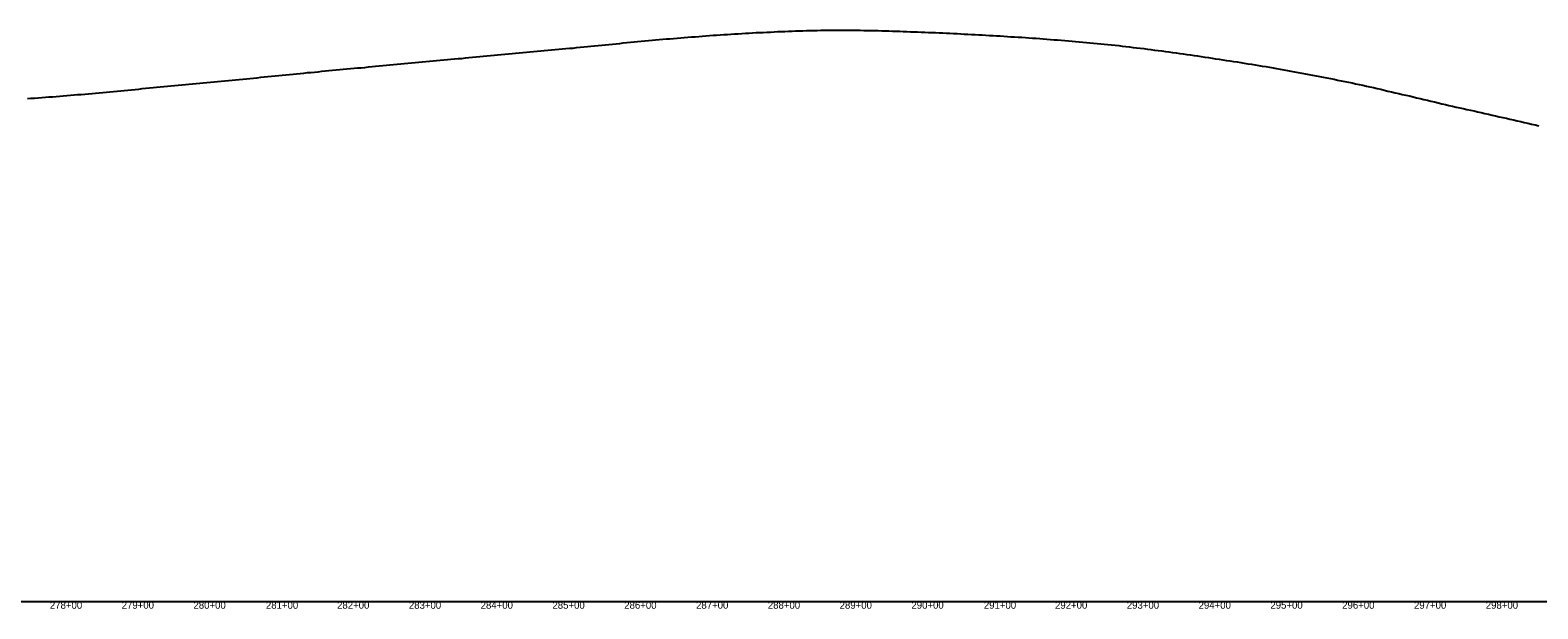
# Model space of a CAD drawing. Extents: x 69 to 2003113, y 512 to 837401.
# Drawn here: x 1906112 to 1908212, y 827953 to 828759 of the extents above; entities that cross this region are included whole.
import ezdxf

# ---------------------------------------------------------------- set-up
doc = ezdxf.new("R2010")
doc.units = 0
for name, color, linetype in [('BR_BORDER LINES', 7, 'Continuous'), ('BR_TEXT', 7, 'Continuous'), ('RD_SHT_ID', 7, 'Continuous')]:
    doc.layers.add(name, color=color, linetype=linetype)

msp = doc.modelspace()

# ---------------------------------------------------------------- linework, layer by layer
at = {"layer": 'BR_BORDER LINES'}
msp.add_line((1878363.1, 827962.8), (1926563.1, 827962.8), dxfattribs=at)
at = {"layer": 'BR_TEXT'}
for points in [[(1906863.1, 828733.3), (1906868.1, 828733.7), (1906873.1, 828734.2), (1906878.1, 828734.7), (1906883.1, 828735.2), (1906888.1, 828735.7), (1906893.1, 828736.2), (1906898.1, 828736.7), (1906903.1, 828737.2), (1906908.1, 828737.7), (1906913.1, 828738.2), (1906918.1, 828738.6), (1906923.1, 828739.2), (1906928.1, 828739.7), (1906933.1, 828740.2), (1906938.1, 828740.7), (1906943.1, 828741.2), (1906948.1, 828741.7), (1906953.1, 828742.1), (1906958.1, 828742.6), (1906963.1, 828743.1), (1906968.1, 828743.6), (1906973.1, 828744.1), (1906978.1, 828744.5), (1906983.1, 828745), (1906988.1, 828745.4), (1906993.1, 828745.8), (1906998.1, 828746.3), (1907003.1, 828746.7), (1907008.1, 828747.1), (1907013.1, 828747.6), (1907018.1, 828748), (1907023.1, 828748.4), (1907028.1, 828748.8), (1907033.1, 828749.2), (1907038.1, 828749.5), (1907043.1, 828749.9), (1907048.1, 828750.3), (1907053.1, 828750.6), (1907058.1, 828751), (1907063.1, 828751.4), (1907068.1, 828751.7), (1907073.1, 828752.1), (1907078.1, 828752.4), (1907083.1, 828752.7), (1907088.1, 828753), (1907093.1, 828753.3), (1907098.1, 828753.6), (1907103.1, 828753.9), (1907108.1, 828754.2), (1907113.1, 828754.5), (1907118.1, 828754.8), (1907123.1, 828755.1), (1907128.1, 828755.3), (1907133.1, 828755.5), (1907138.1, 828755.7), (1907143.1, 828756), (1907148.1, 828756.2), (1907153.1, 828756.5), (1907158.1, 828756.7), (1907163.1, 828756.9), (1907168.1, 828757.1), (1907173.1, 828757.3), (1907178.1, 828757.5), (1907183.1, 828757.6), (1907188.1, 828757.8), (1907193.1, 828757.9), (1907198.1, 828758), (1907203.1, 828758.1), (1907208.1, 828758.3), (1907213.1, 828758.4), (1907218.1, 828758.4), (1907223.1, 828758.5), (1907228.1, 828758.5), (1907233.1, 828758.6), (1907238.1, 828758.6), (1907243.1, 828758.5), (1907248.1, 828758.5), (1907253.1, 828758.5), (1907258.1, 828758.5), (1907263.1, 828758.4), (1907268.1, 828758.4), (1907273.1, 828758.3), (1907278.1, 828758.2), (1907283.1, 828758.1), (1907288.1, 828758), (1907293.1, 828757.9), (1907298.1, 828757.8), (1907303.1, 828757.6), (1907308.1, 828757.5), (1907313.1, 828757.4), (1907318.1, 828757.2), (1907323.1, 828757), (1907328.1, 828756.8), (1907333.1, 828756.6), (1907338.1, 828756.4), (1907343.1, 828756.2), (1907348.1, 828756.1), (1907353.1, 828755.9), (1907358.1, 828755.7), (1907363.1, 828755.5)], [(1907363.1, 828755.5), (1907368.1, 828755.3), (1907373.1, 828755.1), (1907378.1, 828754.9), (1907383.1, 828754.7), (1907388.1, 828754.5), (1907393.1, 828754.2), (1907398.1, 828753.9), (1907403.1, 828753.7), (1907408.1, 828753.5), (1907413.1, 828753.2), (1907418.1, 828752.9), (1907423.1, 828752.7), (1907428.1, 828752.4), (1907433.1, 828752.2), (1907438.1, 828751.9), (1907443.1, 828751.6), (1907448.1, 828751.3), (1907453.1, 828751.1), (1907458.1, 828750.8), (1907463.1, 828750.5), (1907468.1, 828750.2), (1907473.1, 828749.8), (1907478.1, 828749.5), (1907483.1, 828749.2), (1907488.1, 828748.9), (1907493.1, 828748.6), (1907498.1, 828748.3), (1907503.1, 828748), (1907508.1, 828747.6), (1907513.1, 828747.2), (1907518.1, 828746.9), (1907523.1, 828746.5), (1907528.1, 828746.1), (1907533.1, 828745.7), (1907538.1, 828745.3), (1907543.1, 828745), (1907548.1, 828744.5), (1907553.1, 828744.1), (1907558.1, 828743.6), (1907563.1, 828743.2), (1907568.1, 828742.8), (1907573.1, 828742.3), (1907578.1, 828741.9), (1907583.1, 828741.5), (1907588.1, 828741), (1907593.1, 828740.6), (1907598.1, 828740.1), (1907603.1, 828739.6), (1907608.1, 828739.1), (1907613.1, 828738.6), (1907618.1, 828738.1), (1907623.1, 828737.6), (1907628.1, 828737.1), (1907633.1, 828736.5), (1907638.1, 828735.8), (1907643.1, 828735.2), (1907648.1, 828734.6), (1907653.1, 828734.1), (1907658.1, 828733.6), (1907663.1, 828732.9), (1907668.1, 828732.3), (1907673.1, 828731.6), (1907678.1, 828730.9), (1907683.1, 828730.2), (1907688.1, 828729.6), (1907693.1, 828728.9), (1907698.1, 828728.3), (1907703.1, 828727.5), (1907708.1, 828726.9), (1907713.1, 828726.2), (1907718.1, 828725.5), (1907723.1, 828724.8), (1907728.1, 828724), (1907733.1, 828723.3), (1907738.1, 828722.6), (1907743.1, 828721.9), (1907748.1, 828721.1), (1907753.1, 828720.4), (1907758.1, 828719.6), (1907763.1, 828718.8), (1907768.1, 828718.1), (1907773.1, 828717.3), (1907778.1, 828716.5), (1907783.1, 828715.8), (1907788.1, 828715.1), (1907793.1, 828714.3), (1907798.1, 828713.6), (1907803.1, 828712.8), (1907808.1, 828711.9), (1907813.1, 828711), (1907818.1, 828710.3), (1907823.1, 828709.5), (1907828.1, 828708.6), (1907833.1, 828707.8), (1907838.1, 828707), (1907843.1, 828706.1), (1907848.1, 828705.2), (1907853.1, 828704.2), (1907858.1, 828703.4), (1907863.1, 828702.5)], [(1906363.1, 828686.1), (1906368.1, 828686.6), (1906373.1, 828687.1), (1906378.1, 828687.5), (1906383.1, 828688), (1906388.1, 828688.4), (1906393.1, 828688.9), (1906398.1, 828689.4), (1906403.1, 828689.9), (1906408.1, 828690.4), (1906413.1, 828690.9), (1906418.1, 828691.3), (1906423.1, 828691.9), (1906428.1, 828692.4), (1906433.1, 828692.9), (1906438.1, 828693.4), (1906443.1, 828693.9), (1906448.1, 828694.3), (1906453.1, 828694.8), (1906458.1, 828695.3), (1906463.1, 828695.8), (1906468.1, 828696.4), (1906473.1, 828696.9), (1906478.1, 828697.4), (1906483.1, 828697.9), (1906488.1, 828698.4), (1906493.1, 828698.9), (1906498.1, 828699.4), (1906503.1, 828699.8), (1906508.1, 828700.2), (1906513.1, 828700.7), (1906518.1, 828701.3), (1906523.1, 828701.8), (1906528.1, 828702.3), (1906533.1, 828702.7), (1906538.1, 828703.2), (1906543.1, 828703.7), (1906548.1, 828704.2), (1906553.1, 828704.7), (1906558.1, 828705.2), (1906563.1, 828705.6), (1906568.1, 828705.9), (1906573.1, 828706.3), (1906578.1, 828706.8), (1906583.1, 828707.4), (1906588.1, 828707.8), (1906593.1, 828708.3), (1906598.1, 828708.7), (1906603.1, 828709.2), (1906608.1, 828709.7), (1906613.1, 828710.2), (1906618.1, 828710.7), (1906623.1, 828711.1), (1906628.1, 828711.5), (1906633.1, 828712), (1906638.1, 828712.4), (1906643.1, 828712.9), (1906648.1, 828713.4), (1906653.1, 828713.9), (1906658.1, 828714.3), (1906663.1, 828714.8), (1906668.1, 828715.3), (1906673.1, 828715.8), (1906678.1, 828716.2), (1906683.1, 828716.7), (1906688.1, 828717.1), (1906693.1, 828717.6), (1906698.1, 828718), (1906703.1, 828718.5), (1906708.1, 828718.9), (1906713.1, 828719.3), (1906718.1, 828719.9), (1906723.1, 828720.4), (1906728.1, 828720.9), (1906733.1, 828721.4), (1906738.1, 828721.8), (1906743.1, 828722.3), (1906748.1, 828722.8), (1906753.1, 828723.3), (1906758.1, 828723.8), (1906763.1, 828724.3), (1906768.1, 828724.8), (1906773.1, 828725.2), (1906778.1, 828725.7), (1906783.1, 828726.1), (1906788.1, 828726.5), (1906793.1, 828727), (1906798.1, 828727.5), (1906803.1, 828728), (1906808.1, 828728.5), (1906813.1, 828728.8), (1906818.1, 828729.2), (1906823.1, 828729.7), (1906828.1, 828730.1), (1906833.1, 828730.6), (1906838.1, 828731.1), (1906843.1, 828731.6), (1906848.1, 828732), (1906853.1, 828732.4), (1906858.1, 828732.9), (1906863.1, 828733.3)], [(1907863.1, 828702.5), (1907868.1, 828701.5), (1907873.1, 828700.6), (1907878.1, 828699.7), (1907883.1, 828698.7), (1907888.1, 828697.7), (1907893.1, 828696.7), (1907898.1, 828695.8), (1907903.1, 828694.9), (1907908.1, 828694), (1907913.1, 828693.1), (1907918.1, 828692.1), (1907923.1, 828691.1), (1907928.1, 828690.1), (1907933.1, 828689.1), (1907938.1, 828688.1), (1907943.1, 828687.2), (1907948.1, 828686.1), (1907953.1, 828685), (1907958.1, 828683.9), (1907963.1, 828682.9), (1907968.1, 828681.8), (1907973.1, 828680.8), (1907978.1, 828679.7), (1907983.1, 828678.6), (1907988.1, 828677.4), (1907993.1, 828676.2), (1907998.1, 828675), (1908003.1, 828673.8), (1908008.1, 828672.6), (1908013.1, 828671.4), (1908018.1, 828670.3), (1908023.1, 828669.2), (1908028.1, 828668), (1908033.1, 828666.9), (1908038.1, 828665.7), (1908043.1, 828664.5), (1908048.1, 828663.4), (1908053.1, 828662.2), (1908058.1, 828661), (1908063.1, 828659.8), (1908068.1, 828658.6), (1908073.1, 828657.4), (1908078.1, 828656.2), (1908083.1, 828655), (1908088.1, 828653.8), (1908093.1, 828652.6), (1908098.1, 828651.5), (1908103.1, 828650.4), (1908108.1, 828649.3), (1908113.1, 828648.2), (1908118.1, 828647.1), (1908123.1, 828646), (1908128.1, 828644.9), (1908133.1, 828643.7), (1908138.1, 828642.6), (1908143.1, 828641.4), (1908148.1, 828640.3), (1908153.1, 828639.2), (1908158.1, 828638), (1908163.1, 828636.9), (1908168.1, 828635.8), (1908173.1, 828634.7), (1908178.1, 828633.6), (1908183.1, 828632.4), (1908188.1, 828631.3), (1908193.1, 828630.1), (1908198.1, 828629), (1908203.1, 828627.8), (1908208.1, 828626.6), (1908213.1, 828625.4)], [(1906108.1, 828663.4), (1906113.1, 828663.7), (1906118.1, 828664), (1906123.1, 828664.4), (1906128.1, 828664.7), (1906133.1, 828665.1), (1906138.1, 828665.5), (1906143.1, 828665.9), (1906148.1, 828666.3), (1906153.1, 828666.7), (1906158.1, 828667.1), (1906163.1, 828667.5), (1906168.1, 828667.9), (1906173.1, 828668.3), (1906178.1, 828668.8), (1906183.1, 828669.2), (1906188.1, 828669.6), (1906193.1, 828670.1), (1906198.1, 828670.5), (1906203.1, 828670.9), (1906208.1, 828671.4), (1906213.1, 828671.8), (1906218.1, 828672.2), (1906223.1, 828672.7), (1906228.1, 828673.2), (1906233.1, 828673.7), (1906238.1, 828674.2), (1906243.1, 828674.7), (1906248.1, 828675.2), (1906253.1, 828675.6), (1906258.1, 828676.1), (1906263.1, 828676.6), (1906268.1, 828677.1), (1906273.1, 828677.6), (1906278.1, 828678.1), (1906283.1, 828678.6), (1906288.1, 828679), (1906293.1, 828679.5), (1906298.1, 828680), (1906303.1, 828680.4), (1906308.1, 828680.9), (1906313.1, 828681.4), (1906318.1, 828681.9), (1906323.1, 828682.4), (1906328.1, 828682.9), (1906333.1, 828683.4), (1906338.1, 828683.8), (1906343.1, 828684.3), (1906348.1, 828684.7), (1906353.1, 828685.2), (1906358.1, 828685.6), (1906363.1, 828686.1)]]:
    msp.add_lwpolyline(points, dxfattribs=at)

# ---------------------------------------------------------------- texts
at = {"layer": 'RD_SHT_ID'}
for s, p in [('278+00', (1906139.4, 827952.8)), ('279+00', (1906239.4, 827952.8)), ('280+00', (1906339.4, 827952.8)), ('281+00', (1906440.3, 827952.8)), ('282+00', (1906539.4, 827952.8)), ('283+00', (1906639.4, 827952.8)), ('284+00', (1906739.4, 827952.8)), ('285+00', (1906839.4, 827952.8)), ('286+00', (1906939.4, 827952.8)), ('287+00', (1907039.4, 827952.8)), ('288+00', (1907139.4, 827952.8)), ('289+00', (1907239.4, 827952.8)), ('290+00', (1907339.4, 827952.8)), ('291+00', (1907440.3, 827952.8)), ('292+00', (1907539.4, 827952.8)), ('293+00', (1907639.4, 827952.8)), ('294+00', (1907739.4, 827952.8)), ('295+00', (1907839.4, 827952.8)), ('296+00', (1907939.4, 827952.8)), ('297+00', (1908039.4, 827952.8)), ('298+00', (1908139.4, 827952.8))]:
    msp.add_text(s, height=10, dxfattribs=at).set_placement(p)

doc.saveas('drawing.dxf')
